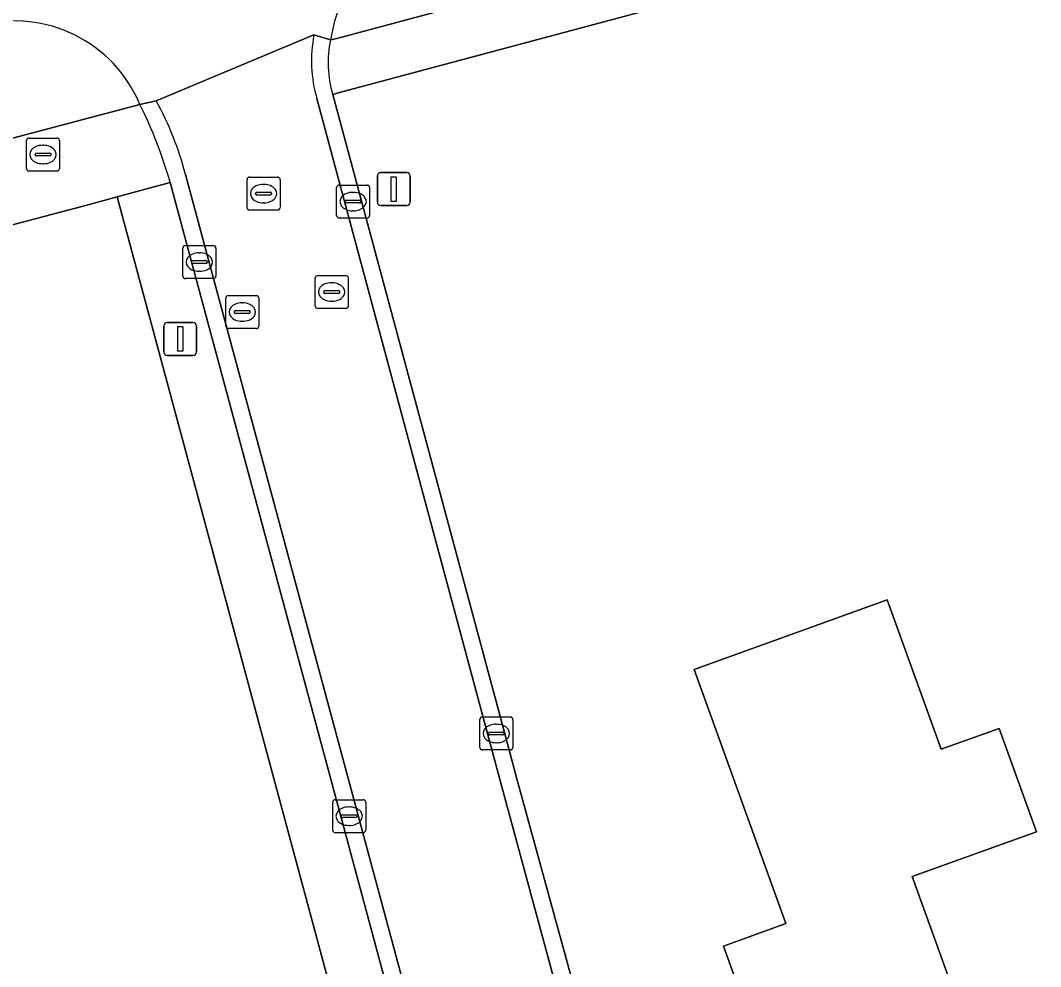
# Model space of a CAD drawing. Extents: x 162661 to 163484, y 380247 to 381230.
# Drawn here: x 162819.99 to 162850.94, y 380793.46 to 380822.16 of the extents above; entities that cross this region are included whole.
import ezdxf

# ---------------------------------------------------------------- set-up
doc = ezdxf.new("R2010")
doc.units = 0
for name, color, linetype in [('IMGEO_Brandkraan', 7, 'Continuous'), ('IMGEO_Erf', 7, 'Continuous'), ('IMGEO_Fietspad_gesloten', 7, 'Continuous'), ('IMGEO_Fietspad_open', 7, 'Continuous'), ('IMGEO_Kolk', 7, 'Continuous'), ('IMGEO_Lichtmast', 7, 'Continuous'), ('IMGEO_Loofbos', 7, 'Continuous'), ('IMGEO_Pand', 7, 'Continuous'), ('IMGEO_Rijbaan_lokaal_gesloten', 7, 'Continuous'), ('IMGEO_Rijbaan_lokaal_open', 7, 'Continuous'), ('IMGEO_Rioolput', 7, 'Continuous'), ('IMGEO_Verkeersbordpaal', 7, 'Continuous'), ('IMGEO_Voetpad_open', 7, 'Continuous')]:
    doc.layers.add(name, color=color, linetype=linetype)

msp = doc.modelspace()

# ---------------------------------------------------------------- linework, layer by layer
at = {"layer": 'IMGEO_Brandkraan'}
for p, q in [((162820.173, 380817.663), (162820.173, 380818.515)), ((162820.248, 380818.589), (162821.1, 380818.589)), ((162821.174, 380818.515), (162821.174, 380817.663)), ((162820.432, 380818.083), (162820.432, 380818.095)), ((162820.475, 380818.132), (162820.873, 380818.132)), ((162820.661, 380818.369), (162820.686, 380818.369)), ((162820.916, 380818.095), (162820.916, 380818.083)), ((162820.87, 380818.046), (162820.472, 380818.046)), ((162820.684, 380817.809), (162820.659, 380817.809)), ((162821.1, 380817.589), (162820.248, 380817.589))]:
    msp.add_line(p, q, dxfattribs=at)
for points in [[(162820.173, 380817.663), (162820.173, 380818.515)], [(162820.248, 380818.589), (162821.1, 380818.589)], [(162821.174, 380818.515), (162821.174, 380817.663)], [(162821.1, 380817.589), (162820.248, 380817.589)]]:
    msp.add_lwpolyline(points, dxfattribs=at)
for centre, radius, start, end in [((162820.25, 380818.513), 0.0765, 91.552, 178.448), ((162820.25, 380818.513), 0.0765, 91.552, 178.448), ((162821.098, 380818.513), 0.0765, 1.552, 88.448), ((162821.098, 380818.513), 0.0765, 1.552, 88.448), ((162820.472, 380818.092), 0.0403, 85.8775, 175.7526), ((162820.877, 380818.094), 0.0386, 1.7309, 96.639), ((162820.469, 380818.082), 0.0366, 178.938, 274.7102), ((162820.873, 380818.089), 0.043, 264.8664, 352.4533), ((162820.25, 380817.665), 0.0765, 181.552, 268.448), ((162820.25, 380817.665), 0.0765, 181.552, 268.448), ((162821.098, 380817.665), 0.0765, 271.552, 358.448), ((162821.098, 380817.665), 0.0765, 271.552, 358.448)]:
    msp.add_arc(centre, radius, start, end, dxfattribs=at)
for centre, major_axis, ratio, start_param, end_param in [((162820.66, 380818.089), (-0.387, 0.002), 0.722429, 4.712389, 7.853982), ((162820.685, 380818.089), (-0.39, 0.002), 0.717154, 1.570796, 4.712389)]:
    msp.add_ellipse(centre, major_axis=major_axis, ratio=ratio, start_param=start_param, end_param=end_param, dxfattribs=at)
at = {"layer": 'IMGEO_Erf'}
msp.add_lwpolyline([(162980.011, 380860.673), (162972.81, 380858.32), (162965.533, 380856.211), (162947.405, 380851.384), (162881.58, 380833.855), (162829.67, 380819.973), (162829.461, 380819.913), (162834.599, 380800.825), (162835.049, 380799.153), (162840.23, 380780.296), (162849.091, 380746.861), (162850.394, 380741.856), (162851.047, 380739.531), (162885.452, 380750), (162905.036, 380755.959), (162905.139, 380755.989), (162904.475, 380758.253), (162892.914, 380805.776)], dxfattribs=at)
msp.add_lwpolyline([(162846.863, 380782.19), (162846.147, 380784.174), (162845.036, 380783.773), (162841.318, 380794.083), (162843.205, 380794.764), (162840.427, 380802.469), (162846.288, 380804.582), (162847.922, 380800.05), (162849.683, 380800.685), (162850.815, 380797.547), (162847.046, 380796.188), (162850.829, 380785.694), (162850.111, 380785.436), (162850.772, 380783.603)], close=True, dxfattribs=at)
at = {"layer": 'IMGEO_Fietspad_gesloten'}
msp.add_lwpolyline([(162756.637, 380801.898), (162757.626, 380802.155), (162823.614, 380819.605)], dxfattribs=at)
msp.add_arc((162819.811, 380818.018), 4.121, 22.6454, 104.8863, dxfattribs=at)
at = {"layer": 'IMGEO_Fietspad_open'}
msp.add_lwpolyline([(162829.396, 380821.566), (162829.587, 380821.611), (162883.309, 380836.002), (162947.072, 380852.929), (162965.132, 380857.723)], dxfattribs=at)
msp.add_arc((162834.599, 380820.739), 5.268, 104.7675, 170.9664, dxfattribs=at)
at = {"layer": 'IMGEO_Kolk'}
for p, q in [((162829.581, 380816.236), (162829.581, 380817.088)), ((162829.656, 380817.162), (162830.508, 380817.162)), ((162830.069, 380816.942), (162830.094, 380816.942)), ((162830.582, 380817.088), (162830.582, 380816.236)), ((162829.84, 380816.656), (162829.84, 380816.668)), ((162830.278, 380816.619), (162829.88, 380816.619)), ((162829.883, 380816.705), (162830.281, 380816.705)), ((162830.324, 380816.668), (162830.324, 380816.656)), ((162830.092, 380816.382), (162830.067, 380816.382)), ((162830.508, 380816.162), (162829.656, 380816.162)), ((162824.992, 380815.327), (162825.844, 380815.327)), ((162824.917, 380814.401), (162824.917, 380815.253)), ((162825.405, 380815.107), (162825.43, 380815.107)), ((162825.918, 380815.253), (162825.918, 380814.401)), ((162825.176, 380814.821), (162825.176, 380814.833)), ((162825.614, 380814.784), (162825.216, 380814.784)), ((162825.219, 380814.87), (162825.617, 380814.87)), ((162825.66, 380814.833), (162825.66, 380814.821)), ((162825.428, 380814.547), (162825.403, 380814.547)), ((162825.844, 380814.327), (162824.992, 380814.327)), ((162833.925, 380800.104), (162833.925, 380800.956)), ((162834, 380801.03), (162834.852, 380801.03)), ((162834.413, 380800.81), (162834.438, 380800.81)), ((162834.926, 380800.956), (162834.926, 380800.104)), ((162834.184, 380800.524), (162834.184, 380800.536)), ((162834.622, 380800.487), (162834.224, 380800.487)), ((162834.227, 380800.573), (162834.625, 380800.573)), ((162834.668, 380800.536), (162834.668, 380800.524)), ((162834.436, 380800.25), (162834.411, 380800.25)), ((162834.852, 380800.03), (162834, 380800.03)), ((162829.461, 380797.595), (162829.461, 380798.447)), ((162829.536, 380798.521), (162830.388, 380798.521)), ((162829.949, 380798.301), (162829.974, 380798.301)), ((162830.462, 380798.447), (162830.462, 380797.595)), ((162829.72, 380798.015), (162829.72, 380798.027)), ((162830.158, 380797.978), (162829.76, 380797.978)), ((162829.763, 380798.064), (162830.161, 380798.064)), ((162830.204, 380798.027), (162830.204, 380798.015)), ((162829.972, 380797.741), (162829.947, 380797.741)), ((162830.388, 380797.521), (162829.536, 380797.521))]:
    msp.add_line(p, q, dxfattribs=at)
for points in [[(162829.581, 380816.236), (162829.581, 380817.088)], [(162829.656, 380817.162), (162830.508, 380817.162)], [(162830.582, 380817.088), (162830.582, 380816.236)], [(162830.508, 380816.162), (162829.656, 380816.162)], [(162824.992, 380815.327), (162825.844, 380815.327)], [(162824.917, 380814.401), (162824.917, 380815.253)], [(162825.918, 380815.253), (162825.918, 380814.401)], [(162825.844, 380814.327), (162824.992, 380814.327)], [(162833.925, 380800.104), (162833.925, 380800.956)], [(162834, 380801.03), (162834.852, 380801.03)], [(162834.926, 380800.956), (162834.926, 380800.104)], [(162834.852, 380800.03), (162834, 380800.03)], [(162829.461, 380797.595), (162829.461, 380798.447)], [(162829.536, 380798.521), (162830.388, 380798.521)], [(162830.462, 380798.447), (162830.462, 380797.595)], [(162830.388, 380797.521), (162829.536, 380797.521)]]:
    msp.add_lwpolyline(points, dxfattribs=at)
for centre, radius, start, end in [((162829.658, 380817.086), 0.0765, 91.552, 178.448), ((162829.658, 380817.086), 0.0765, 91.552, 178.448), ((162830.506, 380817.086), 0.0765, 1.552, 88.448), ((162830.506, 380817.086), 0.0765, 1.552, 88.448), ((162829.88, 380816.665), 0.0403, 85.8775, 175.7526), ((162829.877, 380816.655), 0.0366, 178.938, 274.7102), ((162830.281, 380816.662), 0.043, 264.8664, 352.4533), ((162830.285, 380816.667), 0.0386, 1.7309, 96.639), ((162829.658, 380816.238), 0.0765, 181.552, 268.448), ((162829.658, 380816.238), 0.0765, 181.552, 268.448), ((162830.506, 380816.238), 0.0765, 271.552, 358.448), ((162830.506, 380816.238), 0.0765, 271.552, 358.448), ((162824.994, 380815.251), 0.0765, 91.552, 178.448), ((162824.994, 380815.251), 0.0765, 91.552, 178.448), ((162825.842, 380815.251), 0.0765, 1.552, 88.448), ((162825.842, 380815.251), 0.0765, 1.552, 88.448), ((162825.216, 380814.83), 0.0403, 85.8775, 175.7526), ((162825.213, 380814.82), 0.0366, 178.938, 274.7102), ((162825.617, 380814.827), 0.043, 264.8664, 352.4533), ((162825.621, 380814.832), 0.0386, 1.7309, 96.639), ((162824.994, 380814.403), 0.0765, 181.552, 268.448), ((162824.994, 380814.403), 0.0765, 181.552, 268.448), ((162825.842, 380814.403), 0.0765, 271.552, 358.448), ((162825.842, 380814.403), 0.0765, 271.552, 358.448), ((162834.002, 380800.954), 0.0765, 91.552, 178.448), ((162834.002, 380800.954), 0.0765, 91.552, 178.448), ((162834.85, 380800.954), 0.0765, 1.552, 88.448), ((162834.85, 380800.954), 0.0765, 1.552, 88.448), ((162834.224, 380800.533), 0.0403, 85.8775, 175.7526), ((162834.221, 380800.523), 0.0366, 178.938, 274.7102), ((162834.625, 380800.53), 0.043, 264.8664, 352.4533), ((162834.629, 380800.535), 0.0386, 1.7309, 96.639), ((162834.002, 380800.106), 0.0765, 181.552, 268.448), ((162834.002, 380800.106), 0.0765, 181.552, 268.448), ((162834.85, 380800.106), 0.0765, 271.552, 358.448), ((162834.85, 380800.106), 0.0765, 271.552, 358.448), ((162829.538, 380798.445), 0.0765, 91.552, 178.448), ((162829.538, 380798.445), 0.0765, 91.552, 178.448), ((162830.386, 380798.445), 0.0765, 1.552, 88.448), ((162830.386, 380798.445), 0.0765, 1.552, 88.448), ((162829.76, 380798.024), 0.0403, 85.8775, 175.7526), ((162829.757, 380798.014), 0.0366, 178.938, 274.7102), ((162830.161, 380798.021), 0.043, 264.8664, 352.4533), ((162830.165, 380798.026), 0.0386, 1.7309, 96.639), ((162829.538, 380797.597), 0.0765, 181.552, 268.448), ((162829.538, 380797.597), 0.0765, 181.552, 268.448), ((162830.386, 380797.597), 0.0765, 271.552, 358.448), ((162830.386, 380797.597), 0.0765, 271.552, 358.448)]:
    msp.add_arc(centre, radius, start, end, dxfattribs=at)
for centre, major_axis, ratio, start_param, end_param in [((162830.068, 380816.662), (-0.387, 0.002), 0.722429, 4.712389, 7.853982), ((162830.093, 380816.662), (-0.39, 0.002), 0.717154, 1.570796, 4.712389), ((162825.404, 380814.827), (-0.387, 0.002), 0.722429, 4.712389, 7.853982), ((162825.429, 380814.827), (-0.39, 0.002), 0.717154, 1.570796, 4.712389), ((162834.412, 380800.53), (-0.387, 0.002), 0.722429, 4.712389, 7.853982), ((162834.437, 380800.53), (-0.39, 0.002), 0.717154, 1.570796, 4.712389), ((162829.948, 380798.021), (-0.387, 0.002), 0.722429, 4.712389, 7.853982), ((162829.973, 380798.021), (-0.39, 0.002), 0.717154, 1.570796, 4.712389)]:
    msp.add_ellipse(centre, major_axis=major_axis, ratio=ratio, start_param=start_param, end_param=end_param, dxfattribs=at)
at = {"layer": 'IMGEO_Lichtmast'}
for p, q in [((162824.34, 380812.096), (162824.34, 380812.896)), ((162824.34, 380812.896), (162824.34, 380812.096)), ((162824.44, 380812.996), (162825.23, 380812.996)), ((162825.23, 380812.996), (162824.44, 380812.996)), ((162825.33, 380812.896), (162825.33, 380812.096)), ((162825.33, 380812.096), (162825.33, 380812.896)), ((162825.23, 380811.996), (162824.44, 380811.996)), ((162824.44, 380811.996), (162825.23, 380811.996))]:
    msp.add_line(p, q, dxfattribs=at)
msp.add_lwpolyline([(162824.76, 380812.871), (162824.91, 380812.871), (162824.91, 380812.121), (162824.76, 380812.121), (162824.76, 380812.871)], dxfattribs=at)
for centre, start, end in [((162824.44, 380812.896), 90, 180), ((162824.44, 380812.896), 90, 180), ((162825.23, 380812.896), 0, 90), ((162825.23, 380812.896), 360, 90), ((162824.44, 380812.096), 180, 270), ((162824.44, 380812.096), 180, 270), ((162825.23, 380812.096), 270, 0), ((162825.23, 380812.096), 270, 0)]:
    msp.add_arc(centre, 0.1, start, end, dxfattribs=at)
at = {"layer": 'IMGEO_Loofbos'}
for points in [[(162822.925, 380816.802), (162822.005, 380816.551), (162760.542, 380800.319), (162760.646, 380799.923), (162738.338, 380790.322), (162737.808, 380781.91), (162734.349, 380774.307), (162733.599, 380755.873), (162744.862, 380750), (162788.157, 380728.908), (162799.32, 380723.364)], [(162807.252, 380722.389), (162841.321, 380731.523), (162845.6, 380732.652), (162822.925, 380816.802)]]:
    msp.add_lwpolyline(points, dxfattribs=at)
at = {"layer": 'IMGEO_Pand'}
msp.add_lwpolyline([(162840.427, 380802.469), (162843.205, 380794.764), (162841.318, 380794.083), (162845.036, 380783.773), (162846.147, 380784.174), (162846.863, 380782.19), (162850.772, 380783.603), (162850.111, 380785.436), (162850.829, 380785.694), (162847.046, 380796.188), (162850.815, 380797.547), (162849.683, 380800.685), (162847.922, 380800.05), (162846.288, 380804.582)], close=True, dxfattribs=at)
at = {"layer": 'IMGEO_Rijbaan_lokaal_gesloten'}
for points in [[(162823.614, 380819.605), (162824.109, 380819.716), (162828.894, 380821.72), (162829.396, 380821.566)], [(162828.894, 380821.72), (162824.109, 380819.716)], [(162834.489, 380799.29), (162828.98, 380819.787)], [(162825, 380817.481), (162845.757, 380740.437), (162850.036, 380741.572), (162849.986, 380741.76), (162848.978, 380745.879), (162834.489, 380799.29)]]:
    msp.add_lwpolyline(points, dxfattribs=at)
for centre, radius, start, end in [((162834.599, 380820.739), 5.268, 104.7675, 170.9664), ((162819.811, 380818.018), 4.121, 22.6454, 104.8863), ((162832.94, 380820.932), 4.122, 168.9745, 196.1204), ((162815.482, 380814.982), 9.84, 14.7129, 28.7572)]:
    msp.add_arc(centre, radius, start, end, dxfattribs=at)
at = {"layer": 'IMGEO_Rijbaan_lokaal_open'}
for points in [[(162829.396, 380821.566), (162828.894, 380821.72)], [(162824.109, 380819.716), (162823.614, 380819.605)], [(162828.98, 380819.787), (162834.489, 380799.29), (162848.978, 380745.879), (162849.986, 380741.76), (162850.036, 380741.572), (162850.617, 380739.4)], [(162840.23, 380780.296), (162835.049, 380799.153), (162834.599, 380800.825), (162829.461, 380819.913)], [(162860.769, 380684.719), (162851.505, 380719.104), (162847.713, 380733.179), (162845.757, 380740.437), (162825, 380817.481)], [(162824.53, 380817.239), (162847.206, 380733.053), (162847.761, 380730.994), (162858.866, 380689.767), (162860.249, 380684.631)]]:
    msp.add_lwpolyline(points, dxfattribs=at)
for centre, radius, start, end in [((162832.94, 380820.932), 4.122, 168.9745, 196.1204), ((162832.71, 380820.869), 3.387, 168.1156, 196.3881), ((162815.482, 380814.982), 9.84, 14.7129, 28.7572), ((162811.819, 380813.678), 13.2, 15.6491, 26.6788)]:
    msp.add_arc(centre, radius, start, end, dxfattribs=at)
at = {"layer": 'IMGEO_Rioolput'}
for p, q in [((162826.863, 380816.477), (162826.863, 380817.329)), ((162826.938, 380817.403), (162827.79, 380817.403)), ((162827.351, 380817.183), (162827.376, 380817.183)), ((162827.864, 380817.329), (162827.864, 380816.477)), ((162827.122, 380816.897), (162827.122, 380816.909)), ((162827.56, 380816.86), (162827.162, 380816.86)), ((162827.165, 380816.946), (162827.563, 380816.946)), ((162827.606, 380816.909), (162827.606, 380816.897)), ((162827.374, 380816.623), (162827.349, 380816.623)), ((162827.79, 380816.403), (162826.938, 380816.403)), ((162829.006, 380814.42), (162829.858, 380814.42)), ((162828.931, 380813.494), (162828.931, 380814.346)), ((162829.419, 380814.2), (162829.444, 380814.2)), ((162829.932, 380814.346), (162829.932, 380813.494)), ((162826.293, 380813.811), (162827.145, 380813.811)), ((162829.19, 380813.914), (162829.19, 380813.926)), ((162829.628, 380813.877), (162829.23, 380813.877)), ((162829.233, 380813.963), (162829.631, 380813.963)), ((162829.674, 380813.926), (162829.674, 380813.914)), ((162826.218, 380812.885), (162826.218, 380813.737)), ((162826.706, 380813.591), (162826.731, 380813.591)), ((162827.219, 380813.737), (162827.219, 380812.885)), ((162829.442, 380813.64), (162829.417, 380813.64)), ((162826.477, 380813.305), (162826.477, 380813.317)), ((162826.915, 380813.268), (162826.517, 380813.268)), ((162826.52, 380813.354), (162826.918, 380813.354)), ((162826.961, 380813.317), (162826.961, 380813.305)), ((162829.858, 380813.42), (162829.006, 380813.42)), ((162826.729, 380813.031), (162826.704, 380813.031)), ((162827.145, 380812.811), (162826.293, 380812.811))]:
    msp.add_line(p, q, dxfattribs=at)
for points in [[(162826.863, 380816.477), (162826.863, 380817.329)], [(162826.938, 380817.403), (162827.79, 380817.403)], [(162827.864, 380817.329), (162827.864, 380816.477)], [(162827.79, 380816.403), (162826.938, 380816.403)], [(162829.006, 380814.42), (162829.858, 380814.42)], [(162828.931, 380813.494), (162828.931, 380814.346)], [(162829.932, 380814.346), (162829.932, 380813.494)], [(162826.293, 380813.811), (162827.145, 380813.811)], [(162826.218, 380812.885), (162826.218, 380813.737)], [(162827.219, 380813.737), (162827.219, 380812.885)], [(162829.858, 380813.42), (162829.006, 380813.42)], [(162827.145, 380812.811), (162826.293, 380812.811)]]:
    msp.add_lwpolyline(points, dxfattribs=at)
for centre, radius, start, end in [((162826.94, 380817.327), 0.0765, 91.552, 178.448), ((162826.94, 380817.327), 0.0765, 91.552, 178.448), ((162827.788, 380817.327), 0.0765, 1.552, 88.448), ((162827.788, 380817.327), 0.0765, 1.552, 88.448), ((162827.162, 380816.906), 0.0403, 85.8775, 175.7526), ((162827.159, 380816.896), 0.0366, 178.938, 274.7102), ((162827.563, 380816.903), 0.043, 264.8664, 352.4533), ((162827.567, 380816.908), 0.0386, 1.7309, 96.639), ((162826.94, 380816.479), 0.0765, 181.552, 268.448), ((162826.94, 380816.479), 0.0765, 181.552, 268.448), ((162827.788, 380816.479), 0.0765, 271.552, 358.448), ((162827.788, 380816.479), 0.0765, 271.552, 358.448), ((162829.008, 380814.344), 0.0765, 91.552, 178.448), ((162829.008, 380814.344), 0.0765, 91.552, 178.448), ((162829.856, 380814.344), 0.0765, 1.552, 88.448), ((162829.856, 380814.344), 0.0765, 1.552, 88.448), ((162826.295, 380813.735), 0.0765, 91.552, 178.448), ((162826.295, 380813.735), 0.0765, 91.552, 178.448), ((162827.143, 380813.735), 0.0765, 1.552, 88.448), ((162827.143, 380813.735), 0.0765, 1.552, 88.448), ((162829.23, 380813.923), 0.0403, 85.8775, 175.7526), ((162829.227, 380813.913), 0.0366, 178.938, 274.7102), ((162829.631, 380813.92), 0.043, 264.8664, 352.4533), ((162829.635, 380813.925), 0.0386, 1.7309, 96.639), ((162829.008, 380813.496), 0.0765, 181.552, 268.448), ((162829.008, 380813.496), 0.0765, 181.552, 268.448), ((162829.856, 380813.496), 0.0765, 271.552, 358.448), ((162829.856, 380813.496), 0.0765, 271.552, 358.448), ((162826.517, 380813.314), 0.0403, 85.8775, 175.7526), ((162826.514, 380813.304), 0.0366, 178.938, 274.7102), ((162826.918, 380813.311), 0.043, 264.8664, 352.4533), ((162826.922, 380813.316), 0.0386, 1.7309, 96.639), ((162826.295, 380812.887), 0.0765, 181.552, 268.448), ((162826.295, 380812.887), 0.0765, 181.552, 268.448), ((162827.143, 380812.887), 0.0765, 271.552, 358.448), ((162827.143, 380812.887), 0.0765, 271.552, 358.448)]:
    msp.add_arc(centre, radius, start, end, dxfattribs=at)
for centre, major_axis, ratio, start_param, end_param in [((162827.35, 380816.903), (-0.387, 0.002), 0.722429, 4.712389, 7.853982), ((162827.375, 380816.903), (-0.39, 0.002), 0.717154, 1.570796, 4.712389), ((162829.418, 380813.92), (-0.387, 0.002), 0.722429, 4.712389, 7.853982), ((162829.443, 380813.92), (-0.39, 0.002), 0.717154, 1.570796, 4.712389), ((162826.705, 380813.311), (-0.387, 0.002), 0.722429, 4.712389, 7.853982), ((162826.73, 380813.311), (-0.39, 0.002), 0.717154, 1.570796, 4.712389)]:
    msp.add_ellipse(centre, major_axis=major_axis, ratio=ratio, start_param=start_param, end_param=end_param, dxfattribs=at)
at = {"layer": 'IMGEO_Verkeersbordpaal'}
for p, q in [((162830.918, 380817.54), (162831.708, 380817.54)), ((162831.708, 380817.54), (162830.918, 380817.54)), ((162830.818, 380816.64), (162830.818, 380817.44)), ((162830.818, 380817.44), (162830.818, 380816.64)), ((162831.808, 380817.44), (162831.808, 380816.64)), ((162831.808, 380816.64), (162831.808, 380817.44)), ((162831.708, 380816.54), (162830.918, 380816.54)), ((162830.918, 380816.54), (162831.708, 380816.54))]:
    msp.add_line(p, q, dxfattribs=at)
msp.add_lwpolyline([(162831.238, 380817.415), (162831.388, 380817.415), (162831.388, 380816.665), (162831.238, 380816.665), (162831.238, 380817.415)], dxfattribs=at)
for centre, start, end in [((162830.918, 380817.44), 90, 180), ((162830.918, 380817.44), 90, 180), ((162831.708, 380817.44), 0, 90), ((162831.708, 380817.44), 360, 90), ((162830.918, 380816.64), 180, 270), ((162830.918, 380816.64), 180, 270), ((162831.708, 380816.64), 270, 0), ((162831.708, 380816.64), 270, 0)]:
    msp.add_arc(centre, 0.1, start, end, dxfattribs=at)
at = {"layer": 'IMGEO_Voetpad_open'}
for points in [[(162965.132, 380857.723), (162947.072, 380852.929), (162883.309, 380836.002), (162829.587, 380821.611), (162829.396, 380821.566)], [(162829.461, 380819.913), (162829.67, 380819.973), (162881.58, 380833.855), (162947.405, 380851.384)], [(162823.614, 380819.605), (162757.626, 380802.155), (162756.637, 380801.898), (162739.531, 380797.373), (162733.012, 380795.649), (162732.138, 380790.535)], [(162822.005, 380816.551), (162822.925, 380816.802), (162824.53, 380817.239)], [(162735.207, 380793.613), (162757.21, 380799.425), (162758.287, 380799.723), (162760.542, 380800.319), (162822.005, 380816.551)]]:
    msp.add_lwpolyline(points, dxfattribs=at)
msp.add_lwpolyline([(162824.53, 380817.239), (162822.925, 380816.802), (162845.6, 380732.652), (162847.761, 380730.994), (162847.206, 380733.053)], close=True, dxfattribs=at)
for centre, radius, start, end in [((162832.71, 380820.869), 3.387, 168.1156, 196.3881), ((162811.819, 380813.678), 13.2, 15.6491, 26.6788)]:
    msp.add_arc(centre, radius, start, end, dxfattribs=at)

doc.saveas('drawing.dxf')
